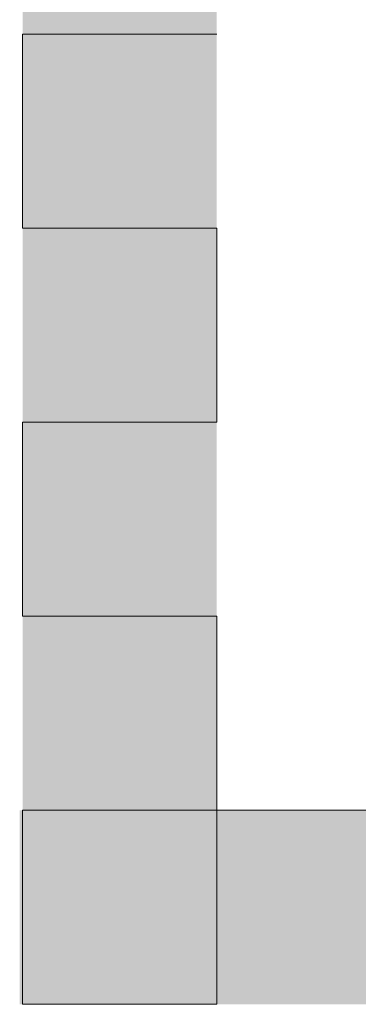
# Model space of a CAD drawing. Header units: metres. Extents: x -3.6 to 84.5, y -11 to 16.8.
# Tile 578 of 656: x 61.542 to 61.6292, y -0.4635 to -0.2097. Entities that reach past the tile are written whole.
import ezdxf

# ---------------------------------------------------------------- set-up
doc = ezdxf.new("R2010")
doc.units = ezdxf.units.M
doc.header["$MEASUREMENT"] = 0
doc.layers.add('301 - Elemente.Linie', color=7, linetype='Continuous')
doc.layers.add('302 - Elemente.Schraffur', color=7, linetype='Continuous')

msp = doc.modelspace()

# ---------------------------------------------------------------- hatches: boundary and pattern name
at = {"layer": '302 - Elemente.Schraffur', "linetype": 'Continuous', "lineweight": 0, "true_color": 0x002a3f}
for points in [[(61.59276, -0.41347), (61.59276, -0.17988), (61.54276, -0.17988), (61.54276, -0.41347)], [(61.54201, -0.41347), (61.54201, -0.46347), (62.26043, -0.46347), (62.26043, -0.41347)]]:
    msp.add_hatch(color=158, dxfattribs=at).paths.add_polyline_path(points)

# ---------------------------------------------------------------- linework, layer by layer
at = {"layer": '301 - Elemente.Linie', "color": 140, "linetype": 'Continuous', "lineweight": 18, "true_color": 0x00aaff}
for points in [[(61.59276, -0.21347), (61.54276, -0.21347), (61.54276, -0.26347), (61.59276, -0.26347), (61.59276, -0.31347)], [(61.59276, -0.31347), (61.54276, -0.31347), (61.54276, -0.36347), (61.59276, -0.36347), (61.59276, -0.41347)], [(61.59276, -0.41347), (61.54276, -0.41347), (61.54276, -0.46347), (61.59276, -0.46347)], [(61.59276, -0.41347), (61.59276, -0.46347), (61.59276, -0.41347), (61.64276, -0.41347)]]:
    msp.add_lwpolyline(points, dxfattribs=at)

doc.saveas('drawing.dxf')
